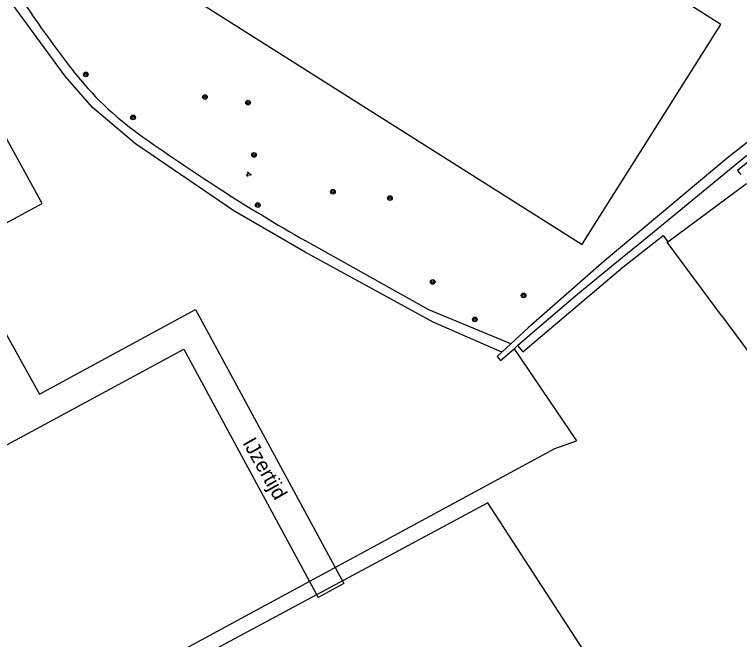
# Model space of a CAD drawing. Extents: x 136000 to 141000, y 400494 to 402006.
# Drawn here: x 138073.4 to 138197.7, y 401444.5 to 401551.6 of the extents above; entities that cross this region are included whole.
import ezdxf

# ---------------------------------------------------------------- set-up
doc = ezdxf.new("R2010")
doc.units = 0
for name, color, linetype in [('gg-afsc-draadraster', 7, 'Continuous'), ('gg-afsc-erfafscheiding', 7, 'Continuous'), ('gg-afsc-haag', 7, 'Continuous'), ('gg-afsc-lijn draadraster', 7, 'Continuous'), ('gg-anno-openbare ruimte label', 7, 'Continuous'), ('gg-bbg-bijgebouw', 7, 'Continuous'), ('gg-bbg-hoofdgebouw', 7, 'Continuous'), ('gg-knt-bronhoudergrens', 7, 'Continuous'), ('gg-knt-plantopografie kant verharding', 7, 'Continuous'), ('gg-kntw-greppel-droge sloot', 7, 'Continuous'), ('gt-grn-groengrens', 7, 'Continuous'), ('gt-symb-boom', 7, 'Continuous'), ('gt-symb-groenvak', 7, 'Continuous')]:
    doc.layers.add(name, color=color, linetype=linetype)

# ---------------------------------------------------------------- blocks, each defined once
blk = doc.blocks.new('gt0-BOOM')
at = {"layer": 'gt-symb-boom'}
for radius in [0.4, 0.2]:
    blk.add_circle((0, 0), radius, dxfattribs=at)
blk = doc.blocks.new('gt0-GRVAK')
at = {"layer": 'gt-symb-groenvak'}
for p, q in [((-0.11, 0.19), (-0.23, 0.24)), ((-0.18, 0.15), (0.09, 0.15)), ((-0.09, 0.21), (-0.16, 0.32)), ((-0.05, 0.21), (-0.05, 0.39)), ((0, 0.21), (0.06, 0.32)), ((0.02, 0.19), (0.13, 0.24)), ((0.26, -0.05), (0.2, 0.06)), ((0.3, -0.05), (0.3, 0.13)), ((0.35, -0.05), (0.41, 0.06)), ((-0.24, -0.23), (-0.36, -0.18)), ((-0.32, -0.26), (-0.05, -0.26)), ((-0.23, -0.21), (-0.29, -0.09)), ((-0.18, -0.2), (-0.18, -0.02)), ((-0.14, -0.21), (-0.07, -0.09)), ((-0.12, -0.23), (0, -0.18)), ((0.24, -0.07), (0.12, -0.02)), ((0.17, -0.11), (0.44, -0.11)), ((0.37, -0.07), (0.49, -0.02))]:
    blk.add_line(p, q, dxfattribs=at)

msp = doc.modelspace()

# ---------------------------------------------------------------- linework, layer by layer
at = {"layer": 'gg-afsc-draadraster'}
msp.add_line((138176.82, 401433.7), (138154.57, 401467.89), dxfattribs=at)
for points in [[(138226.2, 401547.78), (138226.08, 401547.93), (138197.37, 401524.87), (138197.92, 401524.17)], [(138154.57, 401467.89), (138138.48, 401459.25), (138101.74, 401439.53), (138049.49, 401411.48)]]:
    msp.add_lwpolyline(points, dxfattribs=at)
at = {"layer": 'gg-afsc-erfafscheiding'}
msp.add_lwpolyline([(138177.68, 401508.28), (138184.62, 401513.71), (138185.4, 401512.66)], dxfattribs=at)
at = {"layer": 'gg-afsc-haag'}
msp.add_lwpolyline([(138159.66, 401494.84), (138160.58, 401493.78), (138177.68, 401508.28)], dxfattribs=at)
at = {"layer": 'gg-afsc-lijn draadraster'}
msp.add_line((138176.82, 401433.7), (138154.57, 401467.89), dxfattribs=at)
msp.add_lwpolyline([(138154.57, 401467.89), (138138.48, 401459.25), (138101.74, 401439.53), (138049.49, 401411.48)], dxfattribs=at)
at = {"layer": 'gg-bbg-bijgebouw'}
for p, q in [((138185.4, 401512.66), (138198.91, 401522.63)), ((138194.64, 401500), (138204.92, 401486.08))]:
    msp.add_line(p, q, dxfattribs=at)
msp.add_lwpolyline([(138194.64, 401500), (138185.33, 401512.61), (138185.4, 401512.66)], dxfattribs=at)
at = {"layer": 'gg-bbg-hoofdgebouw'}
msp.add_lwpolyline([(138099.05, 401605.21), (138077.51, 401571.17), (138170.74, 401512.21), (138171.15, 401512.87), (138194.53, 401549.9), (138188.3, 401553.84)], dxfattribs=at)
at = {"layer": 'gg-knt-bronhoudergrens'}
msp.add_line((138159.05, 401494.3), (138169.77, 401478.52), dxfattribs=at)
msp.add_lwpolyline([(138051.34, 401416.55), (138053.06, 401416.09), (138166.07, 401477.2), (138169.77, 401478.52)], dxfattribs=at)
at = {"layer": 'gg-knt-plantopografie kant verharding'}
msp.add_line((138063.75, 401511.43), (138077.71, 401486.54), dxfattribs=at)
for points in [[(138063.75, 401511.43), (138078.13, 401519.19), (138059.1, 401553.76), (138054.72, 401551.35)], [(138077.71, 401486.54), (138104.43, 401501.05), (138129.84, 401454.04), (138125.44, 401451.66)], [(138077.92, 401480.97), (138102.41, 401494.26), (138125.44, 401451.66)], [(138027.43, 401446.43), (138034.05, 401454.68), (138036.29, 401457.19), (138038.61, 401459.32), (138041.51, 401461.23), (138046.13, 401463.89), (138052.3, 401467.21), (138077.92, 401480.97)]]:
    msp.add_lwpolyline(points, dxfattribs=at)
at = {"layer": 'gg-kntw-greppel-droge sloot'}
for p, q in [((138158.52, 401495.16), (138156.98, 401493.73)), ((138156.98, 401493.73), (138156.18, 401492.98)), ((138156.75, 401492.29), (138159.05, 401494.3)), ((138159.05, 401494.3), (138159.66, 401494.84)), ((138156.18, 401492.98), (138156.75, 401492.29))]:
    msp.add_line(p, q, dxfattribs=at)
msp.add_lwpolyline([(138159.66, 401494.84), (138163, 401497.77), (138170, 401503.72), (138176.06, 401508.71), (138182.82, 401514.2), (138197.59, 401526.37), (138225.85, 401549.04), (138224.96, 401550.01), (138195.61, 401526.98), (138174.5, 401509.31), (138161.47, 401497.9), (138158.52, 401495.16)], dxfattribs=at)
at = {"layer": 'gt-grn-groengrens'}
for points in [[(138156.98, 401493.73), (138145.2, 401498.89), (138123.23, 401510.88), (138110.99, 401517.96), (138094.17, 401529.42), (138086.79, 401535.66), (138082.07, 401541.05), (138071.27, 401555.83)], [(138158.52, 401495.16), (138144.43, 401500.99), (138123.31, 401512.8)]]:
    msp.add_lwpolyline(points, dxfattribs=at)
for centre, radius, start, end in [((138247.28, 401669.44), 207.58, 212.8664, 217.903), ((138126.27, 401575.25), 54.24, 217.9164, 234.384), ((138296.68, 401813.85), 347.44, 234.453, 237.2079), ((138288.48, 401801.63), 332.73, 237.2556, 240.2367)]:
    msp.add_arc(centre, radius, start, end, dxfattribs=at)

# ---------------------------------------------------------------- block references
at = {"layer": 'gt-symb-boom'}
for p in [(138085.63, 401541.35), (138106.05, 401537.47), (138113.45, 401536.5), (138093.74, 401533.98), (138114.47, 401527.54), (138127.99, 401521.23), (138137.76, 401520.15), (138115.11, 401518.93), (138145.1, 401505.78), (138160.68, 401503.45), (138152.33, 401499.34)]:
    msp.add_blockref('gt0-BOOM', p, dxfattribs=at)
at = {"layer": 'gt-symb-groenvak'}
msp.add_blockref('gt0-GRVAK', (138113.53, 401524.24), dxfattribs=at)

# ---------------------------------------------------------------- texts
at = {"layer": 'gg-anno-openbare ruimte label'}
msp.add_text('IJzertijd', height=2.5, rotation=299.6, dxfattribs=at).set_placement((138112.42, 401478.19))

doc.saveas('drawing.dxf')
